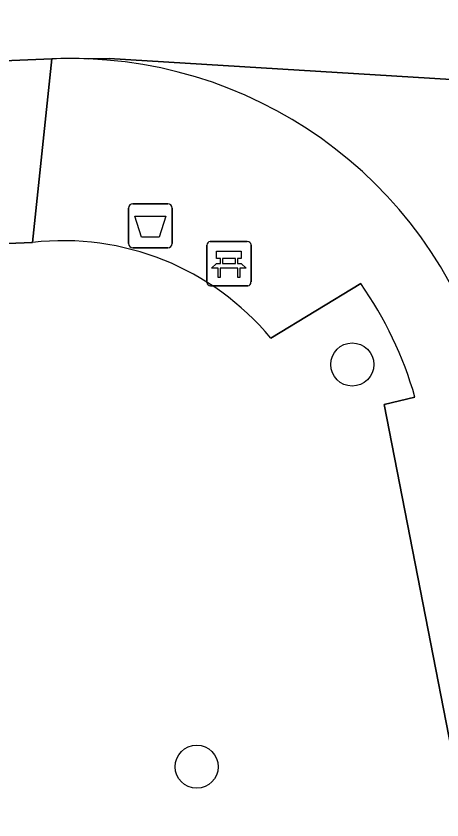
# Model space of a CAD drawing. Extents: x 160554 to 161248, y 385329 to 386506.
# Drawn here: x 161034.06 to 161043.72, y 386433.96 to 386452.18 of the extents above; entities that cross this region are included whole.
import ezdxf

# ---------------------------------------------------------------- set-up
doc = ezdxf.new("R2010")
doc.units = 0
for name, color, linetype in [('IMGEO_Afvalbak', 7, 'Continuous'), ('IMGEO_Bank', 7, 'Continuous'), ('IMGEO_Boom', 7, 'Continuous'), ('IMGEO_Fietspad_gesloten', 7, 'Continuous'), ('IMGEO_Groenvoorziening', 7, 'Continuous'), ('IMGEO_Voetpad_open', 7, 'Continuous')]:
    doc.layers.add(name, color=color, linetype=linetype)

msp = doc.modelspace()

# ---------------------------------------------------------------- linework, layer by layer
at = {"layer": 'IMGEO_Afvalbak'}
for p, q in [((161036.714, 386447.93), (161037.504, 386447.93)), ((161037.504, 386447.93), (161036.714, 386447.93)), ((161036.614, 386447.03), (161036.614, 386447.83)), ((161036.614, 386447.83), (161036.614, 386447.03)), ((161037.604, 386447.83), (161037.604, 386447.03)), ((161037.604, 386447.03), (161037.604, 386447.83)), ((161037.504, 386446.93), (161036.714, 386446.93)), ((161036.714, 386446.93), (161037.504, 386446.93))]:
    msp.add_line(p, q, dxfattribs=at)
msp.add_lwpolyline([(161036.757, 386447.644), (161037.461, 386447.644), (161037.312, 386447.174), (161036.906, 386447.174), (161036.757, 386447.644)], dxfattribs=at)
for centre, start, end in [((161036.714, 386447.83), 90, 180), ((161036.714, 386447.83), 90, 180), ((161037.504, 386447.83), 0, 90), ((161037.504, 386447.83), 360, 90), ((161036.714, 386447.03), 180, 270), ((161036.714, 386447.03), 180, 270), ((161037.504, 386447.03), 270, 0), ((161037.504, 386447.03), 270, 0)]:
    msp.add_arc(centre, 0.1, start, end, dxfattribs=at)
at = {"layer": 'IMGEO_Bank'}
for p, q in [((161038.467, 386447.071), (161039.308, 386447.071)), ((161039.308, 386447.071), (161038.467, 386447.071)), ((161039.392, 386446.996), (161039.392, 386446.155)), ((161039.392, 386446.155), (161039.392, 386446.996)), ((161038.392, 386446.146), (161038.392, 386446.987)), ((161038.392, 386446.987), (161038.392, 386446.146)), ((161038.701, 386446.577), (161038.701, 386446.683)), ((161038.745, 386446.683), (161038.745, 386446.577)), ((161039.033, 386446.689), (161038.751, 386446.689)), ((161039.039, 386446.577), (161039.039, 386446.683)), ((161039.083, 386446.683), (161039.083, 386446.577)), ((161039.089, 386446.469), (161038.696, 386446.469)), ((161038.751, 386446.571), (161039.033, 386446.571)), ((161039.317, 386446.071), (161038.476, 386446.071)), ((161038.476, 386446.071), (161039.317, 386446.071))]:
    msp.add_line(p, q, dxfattribs=at)
for points in [[(161038.695, 386446.689), (161038.609, 386446.689), (161038.609, 386446.85), (161039.172, 386446.85), (161039.172, 386446.689), (161039.089, 386446.689)], [(161038.639, 386446.469), (161038.497, 386446.469), (161038.609, 386446.571), (161038.695, 386446.571)], [(161038.689, 386446.462), (161038.689, 386446.255), (161038.646, 386446.255), (161038.646, 386446.462)], [(161039.089, 386446.571), (161039.172, 386446.571), (161039.284, 386446.469), (161039.145, 386446.469)], [(161039.139, 386446.462), (161039.139, 386446.255), (161039.095, 386446.255), (161039.095, 386446.462)]]:
    msp.add_lwpolyline(points, dxfattribs=at)
for centre, radius, start, end in [((161038.47, 386446.993), 0.0779, 92.4484, 184.2845), ((161038.47, 386446.993), 0.0779, 92.4484, 184.2845), ((161039.314, 386446.993), 0.0779, 2.4484, 94.2845), ((161039.314, 386446.993), 0.0779, 2.4484, 94.2845), ((161038.694, 386446.682), 0.00671, 2.8957, 87.1043), ((161038.751, 386446.682), 0.00671, 92.8957, 177.1043), ((161039.033, 386446.682), 0.00671, 2.8957, 87.1043), ((161039.09, 386446.682), 0.00671, 92.8957, 177.1043), ((161038.639, 386446.462), 0.00671, 2.8957, 87.1043), ((161038.696, 386446.462), 0.00671, 92.8957, 177.1043), ((161038.694, 386446.578), 0.00671, 272.8957, 357.1043), ((161038.751, 386446.578), 0.00671, 182.8957, 267.1043), ((161039.033, 386446.578), 0.00671, 272.8957, 357.1043), ((161039.09, 386446.578), 0.00671, 182.8957, 267.1043), ((161039.088, 386446.462), 0.00671, 2.8957, 87.1043), ((161039.145, 386446.462), 0.00671, 92.8957, 177.1043), ((161038.47, 386446.149), 0.0779, 182.4484, 274.2845), ((161038.47, 386446.149), 0.0779, 182.4484, 274.2845), ((161039.314, 386446.149), 0.0779, 272.4484, 4.2845), ((161039.314, 386446.149), 0.0779, 272.4484, 4.2845)]:
    msp.add_arc(centre, radius, start, end, dxfattribs=at)
at = {"layer": 'IMGEO_Boom'}
for centre in [(161041.689, 386444.285), (161038.16, 386435.165)]:
    msp.add_circle(centre, 0.489, dxfattribs=at)
at = {"layer": 'IMGEO_Fietspad_gesloten'}
for points in [[(161035.705, 386451.213), (161036.175, 386451.219), (161043.931, 386450.747), (161051.415, 386451.317), (161055.221, 386451.616), (161058.345, 386451.874), (161064.832, 386452.386), (161071.985, 386452.979), (161081.598, 386453.721), (161100.323, 386455.712), (161101.911, 386455.889), (161101.453, 386459.362)], [(160985.425, 386451.57), (160984.414, 386451.538), (160979.405, 386451.39), (160977.958, 386451.373), (160977.951, 386449.648), (160979.648, 386449.683), (160984.437, 386449.814), (160985.523, 386449.82), (160991.665, 386449.853), (161002.03, 386449.865), (161006.164, 386450.022), (161010.931, 386450.217), (161034.873, 386451.211)], [(161046.15, 386447.779), (161043.931, 386450.747), (161036.175, 386451.219), (161035.705, 386451.213)]]:
    msp.add_lwpolyline(points, dxfattribs=at)
for centre, radius, start, end in [((161035.312, 386441.602), 9.619, 87.659, 92.6165), ((161035.309, 386441.416), 9.805, 12.1721, 87.6853)]:
    msp.add_arc(centre, radius, start, end, dxfattribs=at)
at = {"layer": 'IMGEO_Groenvoorziening'}
for points in [[(161034.436, 386447.051), (161028.429, 386446.81), (161028.328, 386448.902), (161026.573, 386448.821), (161026.648, 386446.695), (161002.889, 386445.734)], [(161041.882, 386446.119), (161039.84, 386444.884)], [(161042.412, 386443.381), (161043.112, 386443.545)], [(161017.297, 386440.687), (161021.395, 386440.329), (161024.762, 386439.971), (161028.153, 386438.393), (161030.757, 386436.135), (161033.27, 386431.787), (161035.956, 386427.103), (161041.931, 386420.696), (161043.916, 386418.146), (161047.039, 386418.608), (161046.292, 386423.5), (161044.932, 386430.471), (161042.412, 386443.381)]]:
    msp.add_lwpolyline(points, dxfattribs=at)
for centre, radius, start, end in [((161035.132, 386440.965), 6.126, 39.7765, 96.522), ((161034.826, 386441.166), 8.621, 16.017, 35.0651)]:
    msp.add_arc(centre, radius, start, end, dxfattribs=at)
at = {"layer": 'IMGEO_Voetpad_open'}
for points in [[(161026.573, 386448.821), (161028.328, 386448.902), (161028.429, 386446.81), (161034.436, 386447.051), (161034.873, 386451.211), (161010.931, 386450.217), (161006.164, 386450.022), (161002.03, 386449.865), (160991.665, 386449.853), (160985.523, 386449.82), (160984.437, 386449.814), (160979.648, 386449.683), (160977.951, 386449.648), (160978.311, 386439.139)], [(161034.873, 386451.211), (161034.436, 386447.051)], [(161039.84, 386444.884), (161041.882, 386446.119)], [(161043.112, 386443.545), (161042.412, 386443.381), (161044.932, 386430.471), (161046.292, 386423.5), (161047.039, 386418.608), (161047.99, 386412.384), (161049.332, 386403.597), (161050.306, 386398.187), (161051.087, 386393.926), (161051.847, 386390.163), (161052.891, 386385.271)]]:
    msp.add_lwpolyline(points, dxfattribs=at)
for centre, radius, start, end in [((161035.312, 386441.602), 9.619, 87.659, 92.6165), ((161035.309, 386441.416), 9.805, 12.1721, 87.6853), ((161035.132, 386440.965), 6.126, 39.7765, 96.522), ((161034.826, 386441.166), 8.621, 16.017, 35.0651)]:
    msp.add_arc(centre, radius, start, end, dxfattribs=at)

doc.saveas('drawing.dxf')
